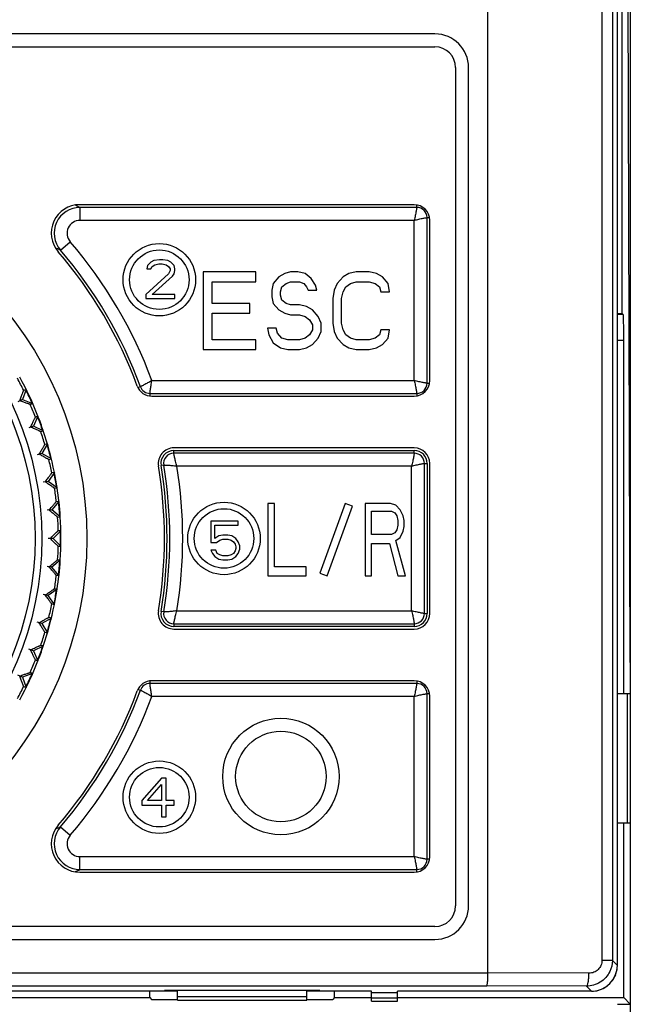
# Model space of a CAD drawing. Header units: millimetres. Extents: x 1117 to 38156, y -1945 to 7303.
# Tile 670 of 831: x 22950 to 22974, y 1866 to 1904. Entities that reach past the tile are written whole.
import ezdxf

# ---------------------------------------------------------------- set-up
doc = ezdxf.new("R2010")
doc.units = ezdxf.units.MM

msp = doc.modelspace()

# ---------------------------------------------------------------- linework, layer by layer
at = {"color": 7, "linetype": 'Continuous'}
for p, q in [((22973.958, 1964.498), (22973.958, 1795.998)), ((22968.458, 1867.318), (22968.458, 1951.701)), ((22972.862, 1950.67), (22972.862, 1867.802)), ((22973.264, 1950.67), (22973.264, 1867.8)), ((22973.458, 1867.608), (22973.458, 1947.936)), ((22973.958, 1879.308), (22973.833, 1921.614)), ((22973.644, 1892.808), (22973.644, 1917.008)), ((22966.408, 1903.608), (22911.508, 1903.608)), ((22911.508, 1903.108), (22966.408, 1903.108)), ((22967.208, 1902.308), (22967.208, 1869.908)), ((22967.708, 1869.908), (22967.708, 1902.308)), ((22952.585, 1896.953), (22952.527, 1896.979)), ((22965.608, 1897.008), (22952.683, 1897.008)), ((22965.708, 1896.903), (22952.693, 1896.903)), ((22952.693, 1896.903), (22952.693, 1896.403)), ((22965.708, 1896.903), (22965.708, 1896.998)), ((22965.604, 1896.403), (22952.693, 1896.403)), ((22965.604, 1890.213), (22965.604, 1896.403)), ((22966.104, 1896.508), (22966.199, 1896.508)), ((22966.104, 1890.108), (22966.104, 1896.508)), ((22966.208, 1890.208), (22966.208, 1896.408)), ((22951.935, 1895.252), (22952.314, 1895.578)), ((22951.831, 1895.297), (22951.75, 1895.332)), ((22955.426, 1894.782), (22955.301, 1894.655)), ((22955.551, 1894.846), (22955.426, 1894.782)), ((22955.77, 1894.878), (22955.551, 1894.846)), ((22955.895, 1894.878), (22955.77, 1894.878)), ((22956.082, 1894.846), (22955.895, 1894.878)), ((22956.207, 1894.782), (22956.082, 1894.846)), ((22956.332, 1894.655), (22956.207, 1894.782)), ((22955.301, 1894.655), (22955.27, 1894.527)), ((22955.27, 1894.527), (22955.426, 1894.527)), ((22955.426, 1894.527), (22955.488, 1894.623)), ((22955.488, 1894.623), (22955.582, 1894.687)), ((22955.582, 1894.687), (22955.738, 1894.719)), ((22955.738, 1894.719), (22955.863, 1894.719)), ((22955.863, 1894.719), (22956.02, 1894.687)), ((22956.02, 1894.687), (22956.113, 1894.623)), ((22956.113, 1894.623), (22956.176, 1894.527)), ((22956.176, 1894.463), (22956.113, 1894.336)), ((22956.176, 1894.527), (22956.176, 1894.463)), ((22956.363, 1894.527), (22956.332, 1894.655)), ((22956.332, 1894.336), (22956.363, 1894.463)), ((22956.363, 1894.463), (22956.363, 1894.527)), ((22959.483, 1894.408), (22957.458, 1894.408)), ((22957.458, 1894.408), (22957.458, 1891.408)), ((22959.483, 1894.025), (22959.483, 1894.408)), ((22960.833, 1894.408), (22960.608, 1894.344)), ((22961.115, 1894.408), (22960.833, 1894.408)), ((22961.396, 1894.344), (22961.115, 1894.408)), ((22963.365, 1894.408), (22963.083, 1894.344)), ((22963.871, 1894.408), (22963.365, 1894.408)), ((22964.152, 1894.344), (22963.871, 1894.408)), ((22956.113, 1894.336), (22955.238, 1893.538)), ((22955.488, 1893.538), (22956.27, 1894.24)), ((22956.27, 1894.24), (22956.332, 1894.336)), ((22957.796, 1894.025), (22959.483, 1894.025)), ((22957.796, 1893.195), (22957.796, 1894.025)), ((22960.383, 1894.217), (22960.158, 1893.961)), ((22960.608, 1894.344), (22960.383, 1894.217)), ((22960.665, 1893.961), (22960.833, 1894.025)), ((22960.833, 1894.025), (22961.171, 1894.025)), ((22961.171, 1894.025), (22961.34, 1893.961)), ((22961.621, 1894.153), (22961.396, 1894.344)), ((22961.79, 1893.897), (22961.621, 1894.153)), ((22962.858, 1894.217), (22962.633, 1893.961)), ((22963.083, 1894.344), (22962.858, 1894.217)), ((22963.14, 1893.961), (22963.365, 1894.025)), ((22963.365, 1894.025), (22963.871, 1894.025)), ((22963.871, 1894.025), (22964.096, 1893.961)), ((22964.377, 1894.217), (22964.152, 1894.344)), ((22964.602, 1893.961), (22964.377, 1894.217)), ((22960.158, 1893.961), (22960.102, 1893.706)), ((22960.102, 1893.706), (22960.102, 1893.451)), ((22960.44, 1893.642), (22960.496, 1893.834)), ((22960.44, 1893.514), (22960.44, 1893.642)), ((22960.496, 1893.834), (22960.665, 1893.961)), ((22961.34, 1893.961), (22961.452, 1893.834)), ((22961.452, 1893.834), (22961.508, 1893.706)), ((22961.508, 1893.706), (22961.846, 1893.706)), ((22961.846, 1893.706), (22961.79, 1893.897)), ((22962.521, 1893.706), (22962.465, 1893.387)), ((22962.633, 1893.961), (22962.521, 1893.706)), ((22962.802, 1893.387), (22962.858, 1893.642)), ((22962.858, 1893.642), (22962.971, 1893.834)), ((22962.971, 1893.834), (22963.14, 1893.961)), ((22964.096, 1893.961), (22964.265, 1893.834)), ((22964.265, 1893.834), (22964.321, 1893.642)), ((22964.321, 1893.642), (22964.658, 1893.642)), ((22964.658, 1893.642), (22964.602, 1893.961)), ((22955.238, 1893.538), (22955.238, 1893.378)), ((22955.238, 1893.378), (22956.363, 1893.378)), ((22956.363, 1893.538), (22955.488, 1893.538)), ((22956.363, 1893.378), (22956.363, 1893.538)), ((22960.102, 1893.451), (22960.158, 1893.195)), ((22960.496, 1893.323), (22960.44, 1893.514)), ((22960.665, 1893.195), (22960.496, 1893.323)), ((22962.465, 1893.387), (22962.465, 1892.429)), ((22962.802, 1892.429), (22962.802, 1893.387)), ((22959.258, 1893.195), (22957.796, 1893.195)), ((22959.258, 1892.812), (22959.258, 1893.195)), ((22960.158, 1893.195), (22960.383, 1892.94)), ((22960.383, 1892.94), (22960.608, 1892.812)), ((22960.833, 1893.132), (22960.665, 1893.195)), ((22961.171, 1893.132), (22960.833, 1893.132)), ((22961.452, 1893.068), (22961.171, 1893.132)), ((22961.677, 1892.94), (22961.452, 1893.068)), ((22961.902, 1892.685), (22961.677, 1892.94)), ((22957.796, 1892.812), (22959.258, 1892.812)), ((22957.796, 1891.791), (22957.796, 1892.812)), ((22960.608, 1892.812), (22960.833, 1892.749)), ((22960.833, 1892.749), (22961.171, 1892.749)), ((22961.171, 1892.749), (22961.396, 1892.685)), ((22961.396, 1892.685), (22961.565, 1892.557)), ((22961.565, 1892.557), (22961.677, 1892.366)), ((22962.015, 1892.429), (22961.902, 1892.685)), ((22973.458, 1892.808), (22973.644, 1892.808)), ((22973.688, 1892.764), (22973.458, 1892.764)), ((22973.688, 1892.764), (22973.644, 1892.808)), ((22960.271, 1892.238), (22959.933, 1892.238)), ((22959.933, 1892.238), (22959.99, 1891.983)), ((22960.327, 1892.046), (22960.271, 1892.238)), ((22961.677, 1892.174), (22961.565, 1891.983)), ((22961.677, 1892.366), (22961.677, 1892.174)), ((22961.902, 1891.855), (22962.015, 1892.11)), ((22962.015, 1892.11), (22962.015, 1892.429)), ((22962.465, 1892.429), (22962.521, 1892.11)), ((22962.521, 1892.11), (22962.633, 1891.855)), ((22962.858, 1892.174), (22962.802, 1892.429)), ((22962.971, 1891.983), (22962.858, 1892.174)), ((22964.321, 1892.174), (22964.265, 1891.983)), ((22964.658, 1892.174), (22964.321, 1892.174)), ((22964.602, 1891.855), (22964.658, 1892.174)), ((22959.483, 1891.791), (22957.796, 1891.791)), ((22959.483, 1891.408), (22959.483, 1891.791)), ((22959.99, 1891.983), (22960.158, 1891.663)), ((22960.496, 1891.855), (22960.327, 1892.046)), ((22960.721, 1891.791), (22960.496, 1891.855)), ((22961.171, 1891.791), (22960.721, 1891.791)), ((22961.396, 1891.855), (22961.171, 1891.791)), ((22961.565, 1891.983), (22961.396, 1891.855)), ((22961.677, 1891.6), (22961.902, 1891.855)), ((22962.633, 1891.855), (22962.858, 1891.6)), ((22963.14, 1891.855), (22962.971, 1891.983)), ((22963.365, 1891.791), (22963.14, 1891.855)), ((22963.871, 1891.791), (22963.365, 1891.791)), ((22964.096, 1891.855), (22963.871, 1891.791)), ((22964.265, 1891.983), (22964.096, 1891.855)), ((22964.377, 1891.6), (22964.602, 1891.855)), ((22973.705, 1891.764), (22973.458, 1891.764)), ((22973.705, 1878.108), (22973.705, 1891.764)), ((22957.458, 1891.408), (22959.483, 1891.408)), ((22960.158, 1891.663), (22960.44, 1891.472)), ((22960.44, 1891.472), (22960.721, 1891.408)), ((22960.721, 1891.408), (22961.171, 1891.408)), ((22961.171, 1891.408), (22961.452, 1891.472)), ((22961.452, 1891.472), (22961.677, 1891.6)), ((22962.858, 1891.6), (22963.083, 1891.472)), ((22963.083, 1891.472), (22963.365, 1891.408)), ((22963.365, 1891.408), (22963.871, 1891.408)), ((22963.871, 1891.408), (22964.152, 1891.472)), ((22964.152, 1891.472), (22964.377, 1891.6)), ((22955.472, 1890.213), (22965.604, 1890.213)), ((22950.611, 1889.871), (22950.467, 1889.475)), ((22950.611, 1889.871), (22950.519, 1889.828)), ((22955.027, 1889.973), (22954.938, 1889.94)), ((22966.104, 1890.108), (22966.199, 1890.108)), ((22950.469, 1889.475), (22950.295, 1889.394)), ((22950.467, 1889.475), (22950.364, 1889.427)), ((22950.467, 1889.475), (22950.863, 1889.33)), ((22955.398, 1889.713), (22965.708, 1889.713)), ((22955.398, 1889.713), (22955.398, 1889.619)), ((22955.467, 1889.608), (22965.608, 1889.608)), ((22965.708, 1889.713), (22965.708, 1889.618)), ((22950.771, 1889.287), (22950.863, 1889.33)), ((22951.069, 1888.833), (22950.891, 1888.451)), ((22951.069, 1888.833), (22950.974, 1888.799)), ((22950.892, 1888.452), (22950.712, 1888.386)), ((22950.891, 1888.451), (22950.784, 1888.412)), ((22951.273, 1888.273), (22950.891, 1888.451)), ((22951.178, 1888.238), (22951.273, 1888.273)), ((22951.435, 1887.76), (22951.224, 1887.395)), ((22951.435, 1887.76), (22951.337, 1887.734)), ((22965.608, 1887.608), (22956.318, 1887.608)), ((22951.226, 1887.395), (22951.04, 1887.345)), ((22951.224, 1887.395), (22951.115, 1887.365)), ((22951.589, 1887.184), (22951.224, 1887.395)), ((22951.491, 1887.157), (22951.589, 1887.184)), ((22956.318, 1887.508), (22965.608, 1887.508)), ((22956.318, 1887.403), (22956.318, 1887.508)), ((22965.608, 1887.403), (22956.318, 1887.403)), ((22965.608, 1887.403), (22965.608, 1887.508)), ((22955.928, 1886.943), (22955.825, 1886.926)), ((22965.504, 1886.903), (22956.441, 1886.903)), ((22965.504, 1881.313), (22965.504, 1886.903)), ((22966.004, 1887.008), (22966.108, 1887.008)), ((22966.004, 1881.208), (22966.004, 1887.008)), ((22966.108, 1887.008), (22966.108, 1881.208)), ((22966.208, 1881.208), (22966.208, 1887.008)), ((22951.706, 1886.659), (22951.464, 1886.313)), ((22951.706, 1886.659), (22951.606, 1886.641)), ((22951.465, 1886.313), (22951.276, 1886.28)), ((22951.464, 1886.313), (22951.352, 1886.293)), ((22951.809, 1886.071), (22951.464, 1886.313)), ((22951.709, 1886.054), (22951.809, 1886.071)), ((22951.88, 1885.538), (22951.608, 1885.215)), ((22951.88, 1885.538), (22951.778, 1885.529)), ((22960.203, 1885.458), (22959.958, 1885.458)), ((22959.958, 1885.458), (22959.958, 1882.658)), ((22960.203, 1883.016), (22960.203, 1885.458)), ((22962.94, 1885.458), (22961.958, 1882.761)), ((22962.24, 1882.658), (22963.222, 1885.355)), ((22963.222, 1885.355), (22962.94, 1885.458)), ((22964.695, 1885.458), (22963.715, 1885.458)), ((22963.715, 1885.458), (22963.715, 1882.658)), ((22964.899, 1885.399), (22964.695, 1885.458)), ((22965.063, 1885.22), (22964.899, 1885.399)), ((22951.61, 1885.215), (22951.419, 1885.198)), ((22951.608, 1885.215), (22951.496, 1885.205)), ((22951.932, 1884.944), (22951.608, 1885.215)), ((22951.83, 1884.935), (22951.932, 1884.944)), ((22963.96, 1885.16), (22964.736, 1885.16)), ((22963.96, 1884.267), (22963.96, 1885.16)), ((22964.736, 1885.16), (22964.858, 1885.101)), ((22964.858, 1885.101), (22964.94, 1884.982)), ((22964.94, 1884.982), (22964.981, 1884.803)), ((22965.185, 1884.982), (22965.063, 1885.22)), ((22965.226, 1884.803), (22965.185, 1884.982)), ((22958.811, 1884.778), (22957.748, 1884.778)), ((22957.748, 1884.778), (22957.748, 1883.948)), ((22957.905, 1884.619), (22958.811, 1884.619)), ((22957.905, 1884.108), (22957.905, 1884.619)), ((22958.811, 1884.619), (22958.811, 1884.778)), ((22964.981, 1884.624), (22964.94, 1884.445)), ((22964.981, 1884.803), (22964.981, 1884.624)), ((22965.185, 1884.386), (22965.226, 1884.564)), ((22965.226, 1884.564), (22965.226, 1884.803)), ((22951.955, 1884.406), (22951.657, 1884.108)), ((22951.955, 1884.406), (22951.853, 1884.406)), ((22958.061, 1884.204), (22957.905, 1884.108)), ((22958.217, 1884.236), (22958.061, 1884.204)), ((22958.405, 1884.236), (22958.217, 1884.236)), ((22958.561, 1884.204), (22958.405, 1884.236)), ((22958.717, 1884.108), (22958.561, 1884.204)), ((22964.736, 1884.267), (22963.96, 1884.267)), ((22964.858, 1884.326), (22964.736, 1884.267)), ((22964.94, 1884.445), (22964.858, 1884.326)), ((22964.899, 1884.028), (22965.063, 1884.147)), ((22965.063, 1884.147), (22965.185, 1884.386)), ((22951.658, 1884.108), (22951.466, 1884.108)), ((22951.657, 1884.108), (22951.543, 1884.108)), ((22951.955, 1883.81), (22951.657, 1884.108)), ((22951.853, 1883.81), (22951.955, 1883.81)), ((22957.748, 1883.948), (22957.967, 1883.948)), ((22957.967, 1883.948), (22958.092, 1884.044)), ((22958.092, 1884.044), (22958.217, 1884.076)), ((22958.217, 1884.076), (22958.405, 1884.076)), ((22958.405, 1884.076), (22958.53, 1884.044)), ((22958.53, 1884.044), (22958.623, 1883.98)), ((22958.623, 1883.98), (22958.686, 1883.884)), ((22958.686, 1883.884), (22958.717, 1883.789)), ((22958.811, 1883.98), (22958.717, 1884.108)), ((22958.717, 1883.789), (22958.717, 1883.725)), ((22958.873, 1883.821), (22958.811, 1883.98)), ((22958.873, 1883.693), (22958.873, 1883.821)), ((22963.96, 1883.909), (22964.654, 1883.909)), ((22963.96, 1882.658), (22963.96, 1883.909)), ((22964.654, 1883.909), (22964.981, 1882.658)), ((22965.267, 1882.658), (22964.899, 1884.028)), ((22957.936, 1883.661), (22957.748, 1883.661)), ((22957.748, 1883.661), (22957.811, 1883.533)), ((22957.811, 1883.533), (22957.905, 1883.406)), ((22957.905, 1883.406), (22958.061, 1883.31)), ((22957.998, 1883.533), (22957.936, 1883.661)), ((22958.092, 1883.47), (22957.998, 1883.533)), ((22958.217, 1883.438), (22958.092, 1883.47)), ((22958.405, 1883.438), (22958.217, 1883.438)), ((22958.53, 1883.47), (22958.405, 1883.438)), ((22958.623, 1883.533), (22958.53, 1883.47)), ((22958.561, 1883.31), (22958.717, 1883.406)), ((22958.686, 1883.629), (22958.623, 1883.533)), ((22958.717, 1883.725), (22958.686, 1883.629)), ((22958.717, 1883.406), (22958.811, 1883.533)), ((22958.811, 1883.533), (22958.873, 1883.693)), ((22951.61, 1883.001), (22951.419, 1883.018)), ((22951.608, 1883.001), (22951.496, 1883.011)), ((22951.932, 1883.273), (22951.608, 1883.001)), ((22951.88, 1882.678), (22951.608, 1883.001)), ((22951.932, 1883.273), (22951.83, 1883.281)), ((22958.061, 1883.31), (22958.217, 1883.278)), ((22958.217, 1883.278), (22958.405, 1883.278)), ((22958.405, 1883.278), (22958.561, 1883.31)), ((22961.428, 1883.016), (22960.203, 1883.016)), ((22961.428, 1882.658), (22961.428, 1883.016)), ((22951.778, 1882.687), (22951.88, 1882.678)), ((22959.958, 1882.658), (22961.428, 1882.658)), ((22961.958, 1882.761), (22962.24, 1882.658)), ((22963.715, 1882.658), (22963.96, 1882.658)), ((22964.981, 1882.658), (22965.267, 1882.658)), ((22951.465, 1881.903), (22951.276, 1881.936)), ((22951.464, 1881.903), (22951.352, 1881.923)), ((22951.809, 1882.145), (22951.464, 1881.903)), ((22951.706, 1881.558), (22951.464, 1881.903)), ((22951.809, 1882.145), (22951.709, 1882.163)), ((22951.606, 1881.575), (22951.706, 1881.558)), ((22955.928, 1881.273), (22955.825, 1881.29)), ((22956.442, 1881.313), (22965.504, 1881.313)), ((22966.004, 1881.208), (22966.108, 1881.208)), ((22951.226, 1880.821), (22951.04, 1880.871)), ((22951.224, 1880.822), (22951.115, 1880.851)), ((22951.589, 1881.032), (22951.224, 1880.822)), ((22951.224, 1880.822), (22951.435, 1880.456)), ((22951.589, 1881.032), (22951.491, 1881.059)), ((22956.318, 1880.813), (22965.608, 1880.813)), ((22956.318, 1880.813), (22956.318, 1880.708)), ((22965.608, 1880.708), (22956.318, 1880.708)), ((22965.608, 1880.813), (22965.608, 1880.708)), ((22951.337, 1880.483), (22951.435, 1880.456)), ((22956.318, 1880.608), (22965.608, 1880.608)), ((22951.273, 1879.943), (22950.891, 1879.765)), ((22951.273, 1879.943), (22951.178, 1879.978)), ((22950.892, 1879.764), (22950.712, 1879.83)), ((22950.891, 1879.765), (22950.784, 1879.804)), ((22950.891, 1879.765), (22951.069, 1879.383)), ((22950.974, 1879.417), (22951.069, 1879.383)), ((22950.469, 1878.741), (22950.295, 1878.822)), ((22950.467, 1878.742), (22950.364, 1878.789)), ((22950.863, 1878.886), (22950.467, 1878.742)), ((22950.863, 1878.886), (22950.771, 1878.929)), ((22950.467, 1878.742), (22950.611, 1878.345)), ((22955.398, 1878.597), (22955.398, 1878.503)), ((22965.708, 1878.503), (22955.398, 1878.503)), ((22965.608, 1878.608), (22955.467, 1878.608)), ((22965.708, 1878.598), (22965.708, 1878.503)), ((22950.519, 1878.388), (22950.611, 1878.345)), ((22954.938, 1878.276), (22955.027, 1878.244)), ((22966.199, 1878.108), (22966.104, 1878.108)), ((22966.104, 1871.708), (22966.104, 1878.108)), ((22973.958, 1878.108), (22973.458, 1878.108)), ((22973.836, 1878.108), (22973.836, 1873.108)), ((22965.604, 1878.003), (22955.472, 1878.003)), ((22965.604, 1871.813), (22965.604, 1878.003)), ((22966.208, 1871.808), (22966.208, 1878.008)), ((22955.838, 1874.848), (22955.088, 1873.986)), ((22956.026, 1874.848), (22955.838, 1874.848)), ((22956.026, 1873.986), (22956.026, 1874.848)), ((22955.307, 1873.986), (22955.838, 1874.593)), ((22955.838, 1874.593), (22955.838, 1873.986)), ((22955.088, 1873.986), (22955.088, 1873.795)), ((22955.838, 1873.986), (22955.307, 1873.986)), ((22956.338, 1873.986), (22956.026, 1873.986)), ((22956.338, 1873.795), (22956.338, 1873.986)), ((22955.088, 1873.795), (22955.838, 1873.795)), ((22955.838, 1873.795), (22955.838, 1873.348)), ((22956.026, 1873.795), (22956.338, 1873.795)), ((22956.026, 1873.348), (22956.026, 1873.795)), ((22955.838, 1873.348), (22956.026, 1873.348)), ((22973.958, 1873.108), (22973.458, 1873.108)), ((22973.705, 1866.361), (22973.705, 1873.108)), ((22951.885, 1872.943), (22951.935, 1872.964)), ((22951.935, 1872.964), (22952.314, 1872.639)), ((22952.693, 1871.813), (22965.604, 1871.813)), ((22952.693, 1871.313), (22952.693, 1871.813)), ((22966.199, 1871.708), (22966.104, 1871.708)), ((22952.645, 1871.291), (22952.693, 1871.313)), ((22952.683, 1871.208), (22965.608, 1871.208)), ((22952.693, 1871.313), (22965.708, 1871.313)), ((22965.708, 1871.218), (22965.708, 1871.313)), ((22966.408, 1869.108), (22911.508, 1869.108)), ((22911.508, 1868.608), (22966.408, 1868.608)), ((22973.264, 1867.802), (22972.862, 1867.802)), ((22973.458, 1867.608), (22973.264, 1867.802)), ((22909.458, 1867.318), (22968.458, 1867.318)), ((22972.36, 1867.304), (22968.458, 1867.318)), ((22909.508, 1866.818), (22968.409, 1866.818)), ((22956.458, 1866.608), (22921.458, 1866.608)), ((22955.387, 1866.361), (22955.387, 1866.608)), ((22961.958, 1866.634), (22955.958, 1866.634)), ((22955.958, 1866.608), (22955.958, 1866.634)), ((22956.458, 1866.265), (22956.458, 1866.634)), ((22961.458, 1866.265), (22961.458, 1866.634)), ((22963.958, 1866.608), (22961.458, 1866.608)), ((22961.958, 1866.608), (22961.958, 1866.634)), ((22962.53, 1866.361), (22962.53, 1866.608)), ((22963.958, 1866.222), (22963.958, 1866.608)), ((22972.459, 1866.608), (22964.958, 1866.608)), ((22964.958, 1866.222), (22964.958, 1866.608)), ((22972.262, 1866.804), (22968.409, 1866.818)), ((22972.459, 1866.608), (22972.262, 1866.804)), ((22922.53, 1866.361), (22955.387, 1866.361)), ((22955.387, 1866.361), (22955.458, 1866.29)), ((22955.458, 1866.29), (22956.458, 1866.29)), ((22956.458, 1866.408), (22961.458, 1866.408)), ((22956.458, 1866.265), (22961.458, 1866.265)), ((22961.458, 1866.29), (22962.458, 1866.29)), ((22962.53, 1866.361), (22962.458, 1866.29)), ((22962.53, 1866.361), (22963.958, 1866.361)), ((22964.958, 1866.546), (22963.958, 1866.546)), ((22964.958, 1866.337), (22963.958, 1866.337)), ((22964.958, 1866.361), (22973.705, 1866.361)), ((22973.958, 1866.108), (22973.705, 1866.361)), ((22963.958, 1866.222), (22964.958, 1866.222)), ((22973.458, 1866.108), (22973.958, 1866.108))]:
    msp.add_line(p, q, dxfattribs=at)
for centre, radius in [((22938.958, 1884.108), 14), ((22938.958, 1884.108), 12.258), ((22938.958, 1884.108), 12), ((22955.758, 1894.108), 1.4), ((22955.758, 1894.108), 1.15), ((22958.258, 1884.108), 1.4), ((22958.258, 1884.108), 1.15), ((22960.458, 1874.908), 2.25), ((22960.458, 1874.908), 1.75), ((22955.758, 1874.108), 1.4), ((22955.758, 1874.108), 1.15)]:
    msp.add_circle(centre, radius, dxfattribs=at)
for centre, radius, start, end in [((22966.408, 1902.308), 1.3, 0, 90), ((22966.408, 1902.308), 0.8, 0, 90), ((22952.683, 1895.908), 1.1, 90, 220.6876), ((22952.694, 1895.903), 1, 90.0182, 220.6368), ((22936.084, 1860.746), 39.79, 65.3277, 65.4991), ((22965.608, 1896.408), 0.6, 0, 90), ((22965.708, 1896.508), 0.395, 0, 90), ((22952.693, 1895.903), 0.5, 89.9797, 220.668), ((22938.958, 1884.108), 17.605, 20.2886, 40.6553), ((22936.621, 1859.89), 38.535, 66.5844, 66.7533), ((22938.958, 1884.108), 17, 20.2789, 40.6876), ((22938.958, 1884.108), 17.105, 20.051, 40.6549), ((22938.958, 1884.108), 12.898, 26.325, 28.675), ((22938.958, 1884.108), 13, 21.3147, 28.6853), ((22965.608, 1890.208), 0.6, 270, 0), ((22938.958, 1884.108), 12.983, 23.6796, 26.3193), ((22955.467, 1890.208), 0.6, 200.2789, 270), ((22955.398, 1890.108), 0.395, 200.051, 270), ((22965.708, 1890.108), 0.395, 270, 0), ((22938.958, 1884.108), 12.898, 21.325, 23.675), ((22938.958, 1884.108), 12.983, 18.6983, 21.1577), ((22938.958, 1884.108), 13, 18.6934, 21.3099), ((22938.958, 1884.108), 12.898, 16.325, 18.675), ((22938.958, 1884.108), 13, 11.3147, 18.6853), ((22938.958, 1884.108), 12.983, 13.6789, 16.323), ((22956.318, 1887.008), 0.6, 90, 189.484), ((22965.608, 1887.008), 0.6, 0, 90), ((22938.958, 1884.108), 12.898, 11.325, 13.675), ((22956.318, 1887.008), 0.5, 90, 189.484), ((22956.318, 1887.008), 0.395, 90, 189.484), ((22965.608, 1887.008), 0.5, 0, 90), ((22965.608, 1887.008), 0.395, 0, 90), ((22938.958, 1884.108), 17, 350.516, 9.484), ((22938.958, 1884.108), 17.1, 350.516, 9.484), ((22938.958, 1884.108), 17.205, 350.516, 9.484), ((22938.958, 1884.108), 17.705, 350.9167, 9.0839), ((22938.958, 1884.108), 12.983, 8.6978, 11.1544), ((22938.958, 1884.108), 13, 8.6928, 11.3076), ((22938.958, 1884.108), 12.898, 6.325, 8.675), ((22938.958, 1884.108), 13, 3.7007, 8.6853), ((22938.958, 1884.108), 12.983, 3.699, 6.332), ((22938.958, 1884.108), 12.898, 1.325, 3.675), ((22938.958, 1884.108), 13, 356.3147, 3.6853), ((22938.958, 1884.108), 12.983, 358.6827, 1.1682), ((22938.958, 1884.108), 12.898, 356.325, 358.675), ((22938.958, 1884.108), 13, 351.3147, 356.2993), ((22938.958, 1884.108), 12.983, 353.668, 356.301), ((22938.958, 1884.108), 12.898, 351.325, 353.675), ((22938.958, 1884.108), 12.983, 348.6973, 351.1549), ((22938.958, 1884.108), 13, 348.6924, 351.3072), ((22938.958, 1884.108), 13, 341.3147, 348.6853), ((22938.958, 1884.108), 12.898, 346.325, 348.675), ((22956.318, 1881.208), 0.6, 170.516, 270), ((22956.318, 1881.208), 0.5, 170.516, 270), ((22956.318, 1881.208), 0.395, 170.516, 270), ((22965.608, 1881.208), 0.6, 270, 0), ((22965.608, 1881.208), 0.5, 270, 0), ((22965.608, 1881.208), 0.395, 270, 0), ((22938.958, 1884.108), 12.983, 343.677, 346.3211), ((22938.958, 1884.108), 12.898, 341.325, 343.675), ((22938.958, 1884.108), 13, 338.6901, 341.3066), ((22938.958, 1884.108), 12.983, 338.6951, 341.1531), ((22938.958, 1884.108), 13, 331.3147, 338.6853), ((22938.958, 1884.108), 12.898, 336.325, 338.675), ((22938.958, 1884.108), 12.983, 333.6807, 336.3204), ((22955.467, 1878.008), 0.6, 90, 159.7211), ((22955.398, 1878.108), 0.395, 90, 159.949), ((22965.608, 1878.008), 0.6, 0, 90), ((22965.708, 1878.108), 0.395, 0, 90), ((22938.958, 1884.108), 12.898, 331.325, 333.675), ((22938.958, 1884.108), 17, 319.3124, 339.7211), ((22938.958, 1884.108), 17.105, 319.345, 339.949), ((22938.958, 1884.108), 17.605, 319.3447, 339.7115), ((22952.683, 1872.308), 1.1, 139.3124, 270), ((22952.694, 1872.313), 1, 139.3632, 269.9818), ((22936.587, 1908.406), 38.622, 293.1156, 293.3337), ((22952.693, 1872.313), 0.5, 139.3329, 270.0204), ((22965.608, 1871.808), 0.6, 270, 0), ((22965.708, 1871.708), 0.395, 270, 0), ((22936.179, 1907.262), 39.561, 294.3927, 294.5966), ((22966.408, 1869.908), 1.3, 270, 0), ((22966.408, 1869.908), 0.8, 270, 0)]:
    msp.add_arc(centre, radius, start, end, dxfattribs=at)
for centre, major_axis, ratio, start_param, end_param in [((22973.688, 1891.764), (0, 1), 0.017455, -1.570796, -0.017453), ((22972.458, 1867.608), (-0.707, 0.707), 0.999695, 8.639532, 10.210024), ((22972.458, 1867.608), (0.707, -0.707), 0.999695, 0.471129, 0.785246), ((22972.458, 1867.608), (0.707, -0.707), 0.999695, 0.15704, 0.426971), ((22972.458, 1867.608), (0.707, -0.707), 0.999695, -0.785246, -0.157039)]:
    msp.add_ellipse(centre, major_axis=major_axis, ratio=ratio, start_param=start_param, end_param=end_param, dxfattribs=at)
for points, knots in [([(22965.708, 1896.903), (22965.708, 1896.899), (22965.706, 1896.886), (22965.702, 1896.856), (22965.694, 1896.809), (22965.683, 1896.747), (22965.669, 1896.672), (22965.644, 1896.555), (22965.622, 1896.465), (22965.604, 1896.403)], [0, 0, 0, 0, 0.022317, 0.081844, 0.176208, 0.301587, 0.452932, 0.624181, 1, 1, 1, 1]), ([(22965.604, 1896.403), (22965.665, 1896.422), (22965.781, 1896.45), (22965.918, 1896.478), (22966.009, 1896.494), (22966.056, 1896.502), (22966.086, 1896.506), (22966.1, 1896.508), (22966.104, 1896.508)], [0, 0, 0, 0, 0.375828, 0.698411, 0.823801, 0.918165, 0.977677, 1, 1, 1, 1]), ([(22955.471, 1890.213), (22955.417, 1890.179), (22955.315, 1890.121), (22955.192, 1890.055), (22955.111, 1890.014), (22955.069, 1889.993), (22955.042, 1889.98), (22955.03, 1889.974), (22955.027, 1889.973)], [0, 0, 0, 0, 0.377312, 0.699761, 0.824674, 0.91856, 0.977761, 1, 1, 1, 1]), ([(22955.398, 1889.713), (22955.398, 1889.717), (22955.399, 1889.73), (22955.402, 1889.76), (22955.407, 1889.806), (22955.418, 1889.897), (22955.438, 1890.034), (22955.458, 1890.151), (22955.471, 1890.213)], [0, 0, 0, 0, 0.02224, 0.081451, 0.175349, 0.300268, 0.622712, 1, 1, 1, 1]), ([(22965.604, 1890.213), (22965.622, 1890.151), (22965.65, 1890.036), (22965.678, 1889.898), (22965.694, 1889.807), (22965.702, 1889.76), (22965.706, 1889.731), (22965.708, 1889.717), (22965.708, 1889.713)], [0, 0, 0, 0, 0.375828, 0.698411, 0.823801, 0.918165, 0.977677, 1, 1, 1, 1]), ([(22966.104, 1890.108), (22966.1, 1890.108), (22966.086, 1890.111), (22966.056, 1890.114), (22966.009, 1890.122), (22965.947, 1890.133), (22965.872, 1890.148), (22965.756, 1890.173), (22965.665, 1890.195), (22965.604, 1890.213)], [0, 0, 0, 0, 0.022317, 0.081844, 0.176208, 0.301587, 0.452932, 0.624181, 1, 1, 1, 1]), ([(22950.364, 1889.427), (22950.374, 1889.454), (22950.394, 1889.505), (22950.422, 1889.58), (22950.447, 1889.647), (22950.47, 1889.706), (22950.486, 1889.749), (22950.498, 1889.778), (22950.504, 1889.795), (22950.51, 1889.808), (22950.514, 1889.819), (22950.517, 1889.824), (22950.518, 1889.828), (22950.519, 1889.828)], [0, 0, 0, 0, 0.199481, 0.385367, 0.554329, 0.702459, 0.82537, 0.875938, 0.918501, 0.952563, 0.977679, 0.993532, 1, 1, 1, 1]), ([(22950.771, 1889.287), (22950.77, 1889.287), (22950.767, 1889.288), (22950.761, 1889.29), (22950.75, 1889.293), (22950.736, 1889.297), (22950.719, 1889.303), (22950.69, 1889.313), (22950.646, 1889.328), (22950.586, 1889.348), (22950.518, 1889.372), (22950.443, 1889.399), (22950.391, 1889.417), (22950.364, 1889.427)], [0, 0, 0, 0, 0.006467, 0.022314, 0.047417, 0.081484, 0.124046, 0.174615, 0.297555, 0.445709, 0.614672, 0.800566, 1, 1, 1, 1]), ([(22950.784, 1888.412), (22950.797, 1888.438), (22950.821, 1888.488), (22950.855, 1888.56), (22950.886, 1888.625), (22950.914, 1888.682), (22950.934, 1888.723), (22950.948, 1888.751), (22950.956, 1888.767), (22950.963, 1888.78), (22950.968, 1888.79), (22950.971, 1888.795), (22950.973, 1888.798), (22950.974, 1888.799)], [0, 0, 0, 0, 0.199481, 0.385367, 0.554329, 0.702459, 0.82537, 0.875938, 0.918501, 0.952563, 0.977679, 0.993532, 1, 1, 1, 1]), ([(22951.178, 1888.238), (22951.177, 1888.238), (22951.174, 1888.239), (22951.167, 1888.241), (22951.157, 1888.246), (22951.144, 1888.251), (22951.127, 1888.258), (22951.099, 1888.271), (22951.056, 1888.289), (22950.999, 1888.315), (22950.933, 1888.345), (22950.861, 1888.378), (22950.81, 1888.401), (22950.784, 1888.412)], [0, 0, 0, 0, 0.006467, 0.022314, 0.047417, 0.081484, 0.124046, 0.174615, 0.297555, 0.445709, 0.614672, 0.800566, 1, 1, 1, 1]), ([(22951.115, 1887.365), (22951.129, 1887.39), (22951.157, 1887.438), (22951.198, 1887.506), (22951.234, 1887.568), (22951.267, 1887.622), (22951.291, 1887.662), (22951.307, 1887.688), (22951.316, 1887.704), (22951.324, 1887.716), (22951.33, 1887.725), (22951.334, 1887.73), (22951.336, 1887.733), (22951.337, 1887.734)], [0, 0, 0, 0, 0.199481, 0.385367, 0.554329, 0.702459, 0.82537, 0.875938, 0.918501, 0.952563, 0.977679, 0.993532, 1, 1, 1, 1]), ([(22951.491, 1887.157), (22951.49, 1887.157), (22951.487, 1887.159), (22951.481, 1887.161), (22951.471, 1887.167), (22951.459, 1887.173), (22951.443, 1887.182), (22951.415, 1887.197), (22951.375, 1887.219), (22951.32, 1887.25), (22951.257, 1887.285), (22951.188, 1887.324), (22951.139, 1887.351), (22951.115, 1887.365)], [0, 0, 0, 0, 0.006467, 0.022314, 0.047417, 0.081484, 0.124046, 0.174615, 0.297555, 0.445709, 0.614672, 0.800566, 1, 1, 1, 1]), ([(22956.441, 1886.903), (22956.42, 1886.964), (22956.394, 1887.055), (22956.365, 1887.171), (22956.347, 1887.246), (22956.335, 1887.308), (22956.325, 1887.356), (22956.321, 1887.385), (22956.318, 1887.399), (22956.318, 1887.403)], [0, 0, 0, 0, 0.374733, 0.54588, 0.697414, 0.823133, 0.917847, 0.977626, 1, 1, 1, 1]), ([(22965.608, 1887.403), (22965.608, 1887.399), (22965.606, 1887.386), (22965.602, 1887.356), (22965.594, 1887.309), (22965.583, 1887.247), (22965.569, 1887.172), (22965.544, 1887.055), (22965.522, 1886.965), (22965.504, 1886.903)], [0, 0, 0, 0, 0.022317, 0.081844, 0.176208, 0.301587, 0.452932, 0.624181, 1, 1, 1, 1]), ([(22955.928, 1886.943), (22955.932, 1886.944), (22955.946, 1886.943), (22955.976, 1886.944), (22956.025, 1886.942), (22956.088, 1886.94), (22956.165, 1886.936), (22956.285, 1886.925), (22956.378, 1886.915), (22956.441, 1886.903)], [0, 0, 0, 0, 0.022378, 0.082099, 0.176784, 0.302499, 0.454031, 0.625197, 1, 1, 1, 1]), ([(22965.504, 1886.903), (22965.565, 1886.922), (22965.681, 1886.95), (22965.818, 1886.978), (22965.909, 1886.994), (22965.956, 1887.002), (22965.986, 1887.006), (22966, 1887.008), (22966.004, 1887.008)], [0, 0, 0, 0, 0.375828, 0.698411, 0.823801, 0.918165, 0.977677, 1, 1, 1, 1]), ([(22951.352, 1886.293), (22951.369, 1886.317), (22951.401, 1886.362), (22951.447, 1886.426), (22951.489, 1886.485), (22951.526, 1886.536), (22951.553, 1886.573), (22951.572, 1886.598), (22951.583, 1886.613), (22951.592, 1886.624), (22951.598, 1886.633), (22951.603, 1886.638), (22951.605, 1886.641), (22951.606, 1886.641)], [0, 0, 0, 0, 0.199481, 0.385367, 0.554329, 0.702459, 0.82537, 0.875938, 0.918501, 0.952563, 0.977679, 0.993532, 1, 1, 1, 1]), ([(22951.709, 1886.054), (22951.708, 1886.053), (22951.705, 1886.056), (22951.7, 1886.058), (22951.69, 1886.064), (22951.678, 1886.072), (22951.663, 1886.082), (22951.637, 1886.099), (22951.599, 1886.125), (22951.546, 1886.16), (22951.487, 1886.201), (22951.421, 1886.246), (22951.376, 1886.277), (22951.352, 1886.293)], [0, 0, 0, 0, 0.006467, 0.022314, 0.047417, 0.081484, 0.124046, 0.174615, 0.297555, 0.445709, 0.614672, 0.800566, 1, 1, 1, 1]), ([(22951.496, 1885.205), (22951.514, 1885.227), (22951.55, 1885.269), (22951.602, 1885.329), (22951.649, 1885.384), (22951.69, 1885.432), (22951.72, 1885.466), (22951.741, 1885.489), (22951.753, 1885.503), (22951.763, 1885.514), (22951.77, 1885.522), (22951.775, 1885.526), (22951.777, 1885.529), (22951.778, 1885.529)], [0, 0, 0, 0, 0.199481, 0.385367, 0.554329, 0.702459, 0.82537, 0.875938, 0.918501, 0.952563, 0.977679, 0.993532, 1, 1, 1, 1]), ([(22951.83, 1884.935), (22951.829, 1884.935), (22951.827, 1884.937), (22951.821, 1884.94), (22951.812, 1884.947), (22951.801, 1884.956), (22951.787, 1884.967), (22951.762, 1884.987), (22951.726, 1885.016), (22951.677, 1885.055), (22951.622, 1885.101), (22951.56, 1885.152), (22951.518, 1885.187), (22951.496, 1885.205)], [0, 0, 0, 0, 0.006467, 0.022314, 0.047417, 0.081484, 0.124046, 0.174615, 0.297555, 0.445709, 0.614672, 0.800566, 1, 1, 1, 1]), ([(22951.543, 1884.108), (22951.564, 1884.128), (22951.603, 1884.167), (22951.66, 1884.223), (22951.712, 1884.273), (22951.757, 1884.317), (22951.79, 1884.349), (22951.813, 1884.37), (22951.826, 1884.383), (22951.837, 1884.392), (22951.845, 1884.4), (22951.85, 1884.404), (22951.852, 1884.406), (22951.853, 1884.406)], [0, 0, 0, 0, 0.199427, 0.385377, 0.554373, 0.70251, 0.825451, 0.876005, 0.918557, 0.952613, 0.977701, 0.993537, 1, 1, 1, 1]), ([(22951.853, 1883.81), (22951.852, 1883.81), (22951.85, 1883.813), (22951.845, 1883.816), (22951.837, 1883.824), (22951.826, 1883.834), (22951.813, 1883.846), (22951.79, 1883.867), (22951.757, 1883.899), (22951.712, 1883.943), (22951.66, 1883.994), (22951.603, 1884.049), (22951.564, 1884.088), (22951.543, 1884.108)], [0, 0, 0, 0, 0.006479, 0.022341, 0.047413, 0.081454, 0.12405, 0.174642, 0.297539, 0.445684, 0.614743, 0.800679, 1, 1, 1, 1]), ([(22951.496, 1883.011), (22951.518, 1883.029), (22951.56, 1883.065), (22951.622, 1883.115), (22951.677, 1883.161), (22951.726, 1883.201), (22951.762, 1883.23), (22951.787, 1883.249), (22951.801, 1883.26), (22951.812, 1883.269), (22951.821, 1883.276), (22951.827, 1883.279), (22951.829, 1883.281), (22951.83, 1883.281)], [0, 0, 0, 0, 0.199481, 0.385367, 0.554329, 0.702459, 0.82537, 0.875938, 0.918501, 0.952563, 0.977679, 0.993532, 1, 1, 1, 1]), ([(22951.778, 1882.687), (22951.777, 1882.687), (22951.775, 1882.69), (22951.77, 1882.694), (22951.763, 1882.702), (22951.753, 1882.713), (22951.741, 1882.727), (22951.72, 1882.75), (22951.69, 1882.785), (22951.649, 1882.832), (22951.602, 1882.887), (22951.55, 1882.947), (22951.514, 1882.989), (22951.496, 1883.011)], [0, 0, 0, 0, 0.006467, 0.022314, 0.047417, 0.081484, 0.124046, 0.174615, 0.297555, 0.445709, 0.614672, 0.800566, 1, 1, 1, 1]), ([(22951.352, 1881.923), (22951.376, 1881.939), (22951.421, 1881.97), (22951.487, 1882.015), (22951.547, 1882.056), (22951.599, 1882.091), (22951.637, 1882.117), (22951.663, 1882.134), (22951.678, 1882.144), (22951.69, 1882.152), (22951.7, 1882.158), (22951.705, 1882.161), (22951.708, 1882.163), (22951.709, 1882.163)], [0, 0, 0, 0, 0.199481, 0.385367, 0.554329, 0.702459, 0.82537, 0.875938, 0.918501, 0.952563, 0.977679, 0.993532, 1, 1, 1, 1]), ([(22951.606, 1881.575), (22951.605, 1881.575), (22951.603, 1881.578), (22951.598, 1881.583), (22951.592, 1881.592), (22951.583, 1881.603), (22951.572, 1881.618), (22951.553, 1881.643), (22951.526, 1881.68), (22951.489, 1881.731), (22951.447, 1881.79), (22951.401, 1881.854), (22951.369, 1881.899), (22951.352, 1881.923)], [0, 0, 0, 0, 0.006467, 0.022314, 0.047417, 0.081484, 0.124046, 0.174615, 0.297555, 0.445709, 0.614672, 0.800566, 1, 1, 1, 1]), ([(22956.441, 1881.313), (22956.378, 1881.302), (22956.285, 1881.291), (22956.165, 1881.281), (22956.088, 1881.276), (22956.025, 1881.274), (22955.976, 1881.272), (22955.946, 1881.273), (22955.932, 1881.273), (22955.928, 1881.273)], [0, 0, 0, 0, 0.374803, 0.545969, 0.697501, 0.823216, 0.917901, 0.977622, 1, 1, 1, 1]), ([(22956.318, 1880.813), (22956.318, 1880.817), (22956.321, 1880.831), (22956.325, 1880.861), (22956.335, 1880.908), (22956.347, 1880.971), (22956.365, 1881.046), (22956.394, 1881.162), (22956.42, 1881.252), (22956.441, 1881.313)], [0, 0, 0, 0, 0.022374, 0.082153, 0.176867, 0.302586, 0.45412, 0.625267, 1, 1, 1, 1]), ([(22966.004, 1881.208), (22966, 1881.208), (22965.986, 1881.211), (22965.956, 1881.214), (22965.909, 1881.222), (22965.847, 1881.233), (22965.772, 1881.248), (22965.656, 1881.273), (22965.565, 1881.295), (22965.504, 1881.313)], [0, 0, 0, 0, 0.022317, 0.081844, 0.176208, 0.301587, 0.452932, 0.624181, 1, 1, 1, 1]), ([(22965.504, 1881.313), (22965.522, 1881.251), (22965.55, 1881.136), (22965.578, 1880.998), (22965.594, 1880.907), (22965.602, 1880.86), (22965.606, 1880.831), (22965.608, 1880.817), (22965.608, 1880.813)], [0, 0, 0, 0, 0.375828, 0.698411, 0.823801, 0.918165, 0.977677, 1, 1, 1, 1]), ([(22951.115, 1880.851), (22951.139, 1880.865), (22951.188, 1880.892), (22951.257, 1880.931), (22951.32, 1880.967), (22951.375, 1880.997), (22951.415, 1881.02), (22951.443, 1881.034), (22951.459, 1881.043), (22951.471, 1881.05), (22951.481, 1881.055), (22951.487, 1881.057), (22951.49, 1881.059), (22951.491, 1881.059)], [0, 0, 0, 0, 0.199481, 0.385367, 0.554329, 0.702459, 0.82537, 0.875938, 0.918501, 0.952563, 0.977679, 0.993532, 1, 1, 1, 1]), ([(22951.337, 1880.483), (22951.336, 1880.483), (22951.334, 1880.486), (22951.33, 1880.491), (22951.324, 1880.5), (22951.316, 1880.513), (22951.307, 1880.528), (22951.291, 1880.554), (22951.267, 1880.594), (22951.234, 1880.648), (22951.198, 1880.71), (22951.157, 1880.779), (22951.129, 1880.826), (22951.115, 1880.851)], [0, 0, 0, 0, 0.006467, 0.022314, 0.047417, 0.081484, 0.124046, 0.174615, 0.297555, 0.445709, 0.614672, 0.800566, 1, 1, 1, 1]), ([(22950.784, 1879.804), (22950.81, 1879.816), (22950.861, 1879.839), (22950.933, 1879.871), (22950.999, 1879.901), (22951.056, 1879.927), (22951.099, 1879.946), (22951.127, 1879.958), (22951.144, 1879.965), (22951.157, 1879.971), (22951.167, 1879.975), (22951.174, 1879.977), (22951.177, 1879.978), (22951.178, 1879.978)], [0, 0, 0, 0, 0.199481, 0.385367, 0.554329, 0.702459, 0.82537, 0.875938, 0.918501, 0.952563, 0.977679, 0.993532, 1, 1, 1, 1]), ([(22950.974, 1879.417), (22950.973, 1879.418), (22950.971, 1879.421), (22950.968, 1879.426), (22950.963, 1879.436), (22950.956, 1879.449), (22950.948, 1879.465), (22950.934, 1879.493), (22950.914, 1879.535), (22950.886, 1879.591), (22950.855, 1879.656), (22950.821, 1879.728), (22950.797, 1879.778), (22950.784, 1879.804)], [0, 0, 0, 0, 0.006467, 0.022314, 0.047417, 0.081484, 0.124046, 0.174615, 0.297555, 0.445709, 0.614672, 0.800566, 1, 1, 1, 1]), ([(22950.364, 1878.789), (22950.391, 1878.799), (22950.443, 1878.817), (22950.518, 1878.844), (22950.586, 1878.868), (22950.646, 1878.888), (22950.69, 1878.903), (22950.719, 1878.913), (22950.736, 1878.919), (22950.75, 1878.923), (22950.761, 1878.927), (22950.767, 1878.928), (22950.77, 1878.929), (22950.771, 1878.929)], [0, 0, 0, 0, 0.199481, 0.385367, 0.554329, 0.702459, 0.82537, 0.875938, 0.918501, 0.952563, 0.977679, 0.993532, 1, 1, 1, 1]), ([(22950.519, 1878.388), (22950.518, 1878.389), (22950.517, 1878.392), (22950.514, 1878.398), (22950.51, 1878.408), (22950.504, 1878.421), (22950.498, 1878.438), (22950.486, 1878.467), (22950.47, 1878.51), (22950.447, 1878.569), (22950.422, 1878.636), (22950.394, 1878.711), (22950.374, 1878.763), (22950.364, 1878.789)], [0, 0, 0, 0, 0.006467, 0.022314, 0.047417, 0.081484, 0.124046, 0.174615, 0.297555, 0.445709, 0.614672, 0.800566, 1, 1, 1, 1]), ([(22955.471, 1878.003), (22955.458, 1878.066), (22955.438, 1878.182), (22955.418, 1878.319), (22955.407, 1878.41), (22955.402, 1878.456), (22955.399, 1878.486), (22955.398, 1878.499), (22955.398, 1878.503)], [0, 0, 0, 0, 0.377288, 0.699732, 0.824651, 0.918549, 0.97776, 1, 1, 1, 1]), ([(22965.708, 1878.503), (22965.708, 1878.499), (22965.706, 1878.486), (22965.702, 1878.456), (22965.694, 1878.409), (22965.683, 1878.347), (22965.669, 1878.272), (22965.644, 1878.155), (22965.622, 1878.065), (22965.604, 1878.003)], [0, 0, 0, 0, 0.022317, 0.081844, 0.176208, 0.301587, 0.452932, 0.624181, 1, 1, 1, 1]), ([(22955.027, 1878.244), (22955.03, 1878.242), (22955.042, 1878.236), (22955.069, 1878.224), (22955.111, 1878.203), (22955.192, 1878.161), (22955.315, 1878.096), (22955.417, 1878.037), (22955.471, 1878.003)], [0, 0, 0, 0, 0.022239, 0.081437, 0.175322, 0.300234, 0.622698, 1, 1, 1, 1]), ([(22965.604, 1878.003), (22965.665, 1878.022), (22965.781, 1878.05), (22965.918, 1878.078), (22966.009, 1878.094), (22966.056, 1878.102), (22966.086, 1878.106), (22966.1, 1878.108), (22966.104, 1878.108)], [0, 0, 0, 0, 0.375828, 0.698411, 0.823801, 0.918165, 0.977677, 1, 1, 1, 1]), ([(22965.604, 1871.813), (22965.622, 1871.751), (22965.65, 1871.636), (22965.678, 1871.498), (22965.694, 1871.407), (22965.702, 1871.36), (22965.706, 1871.331), (22965.708, 1871.317), (22965.708, 1871.313)], [0, 0, 0, 0, 0.375828, 0.698411, 0.823801, 0.918165, 0.977677, 1, 1, 1, 1]), ([(22966.104, 1871.708), (22966.1, 1871.708), (22966.086, 1871.711), (22966.056, 1871.714), (22966.009, 1871.722), (22965.947, 1871.733), (22965.872, 1871.748), (22965.756, 1871.773), (22965.665, 1871.795), (22965.604, 1871.813)], [0, 0, 0, 0, 0.022317, 0.081844, 0.176208, 0.301587, 0.452932, 0.624181, 1, 1, 1, 1]), ([(22972.862, 1867.802), (22972.862, 1867.737), (22972.836, 1867.604), (22972.723, 1867.438), (22972.556, 1867.329), (22972.425, 1867.304), (22972.36, 1867.304)], [0, 0, 0, 0, 0.252255, 0.503111, 0.752146, 1, 1, 1, 1]), ([(22973.167, 1867.373), (22973.087, 1867.205), (22972.826, 1866.91), (22972.448, 1866.804), (22972.262, 1866.804)], [0, 0, 0, 0, 0.500357, 1, 1, 1, 1]), ([(22968.409, 1866.818), (22968.414, 1866.819), (22968.422, 1866.835), (22968.429, 1866.863), (22968.437, 1866.91), (22968.444, 1866.971), (22968.45, 1867.046), (22968.456, 1867.162), (22968.458, 1867.254), (22968.458, 1867.318)], [0, 0, 0, 0, 0.028787, 0.089428, 0.182957, 0.306377, 0.455591, 0.625313, 1, 1, 1, 1]), ([(22972.262, 1866.804), (22972.27, 1866.805), (22972.286, 1866.818), (22972.312, 1866.868), (22972.337, 1866.97), (22972.356, 1867.123), (22972.36, 1867.241), (22972.36, 1867.304)], [0, 0, 0, 0, 0.041944, 0.108247, 0.325525, 0.636932, 1, 1, 1, 1])]:
    msp.add_open_spline(points, degree=3, knots=knots, dxfattribs=at)
msp.add_open_spline([(22973.264, 1867.8), (22973.264, 1867.654), (22973.23, 1867.505), (22973.167, 1867.373)], degree=3, dxfattribs=at)

doc.saveas('drawing.dxf')
